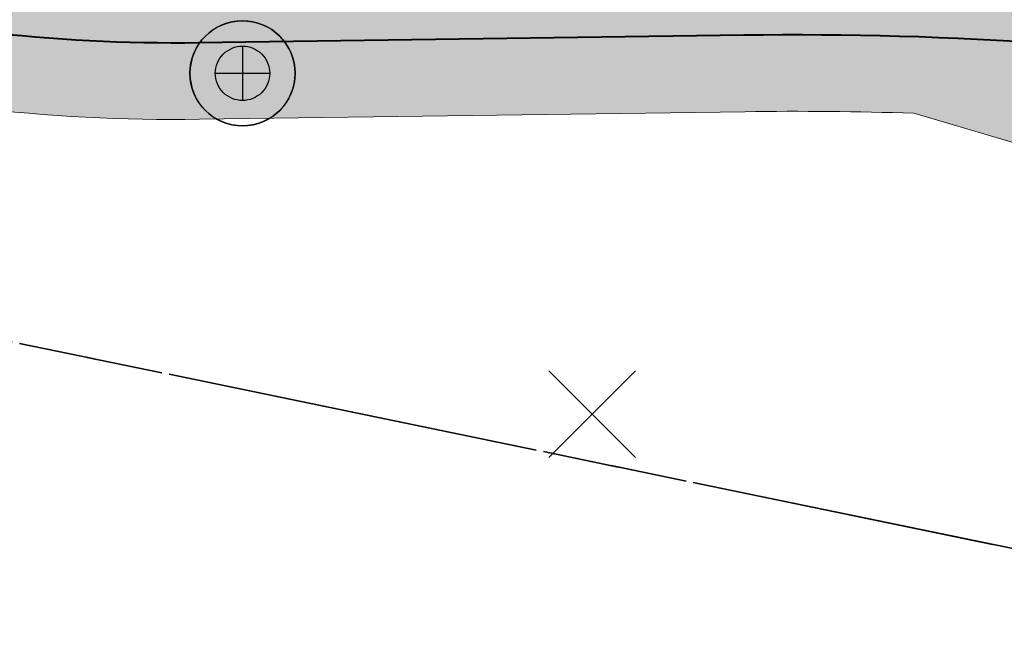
# Model space of a CAD drawing. Header units: metres. Extents: x 538891 to 1080079, y 6588829 to 13178720.
# Tile 503 of 656: x 539782 to 539795, y 6589321 to 6589329. Entities that reach past the tile are written whole.
import ezdxf

# ---------------------------------------------------------------- set-up
doc = ezdxf.new("R2010")
doc.units = ezdxf.units.M
doc.header["$LTSCALE"] = 0.4
doc.linetypes.add('KATASTRIPIIR', pattern=[17.5, 10, -2.5, 2.500000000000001, -2.500000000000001])
doc.layers.add('GEO', color=7, linetype='Continuous')
doc.layers.add('KOLDE PST', color=7, linetype='Continuous')

# ---------------------------------------------------------------- blocks, each defined once
blk = doc.blocks.new('#9_019061_PP_TL (2D)')
at = {"linetype": 'Continuous', "lineweight": 0, "true_color": 0xffdf7f}
h = blk.add_hatch(color=41, dxfattribs=at)
edge = h.paths.add_edge_path()
edge.add_line((540093.1978481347, 6589254.743324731), (540093.146, 6589254.465))
edge.add_line((540093.146, 6589254.465), (540094.3853489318, 6589252.136326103))
edge.add_line((540094.3853489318, 6589252.136326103), (540094.986, 6589252.456))
edge.add_line((540094.986, 6589252.456), (540103.6059195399, 6589257.074582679))
edge.add_arc((540150.834169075, 6589168.929855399), 100.0000025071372, 116.44621425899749, 118.18255976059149, ccw=False)
edge.add_arc((540095.9215872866, 6589279.326861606), 23.29999999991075, 296.4462142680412, 299.24814112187)
edge.add_line((540107.3058026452, 6589258.997335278), (540112.4282403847, 6589261.865819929))
edge.add_arc((540122.2000990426, 6589244.415582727), 20.00000000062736, 105.1498865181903, 119.2481410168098, ccw=False)
edge.add_arc((540113.5234440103, 6589276.461731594), 13.19999999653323, 285.1498865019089, 311.7372745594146)
edge.add_line((540122.3108945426, 6589266.611822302), (540125.4900468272, 6589269.448055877))
edge.add_arc((540132.1472063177, 6589261.986003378), 9.999999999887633, 119.87563034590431, 131.7372745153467, ccw=False)
edge.add_line((540127.1660165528, 6589270.657090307), (540132.8249590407, 6589273.907924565))
edge.add_line((540132.8249590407, 6589273.907924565), (540146.319758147, 6589281.701715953))
edge.add_arc((540147.3200050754, 6589279.969807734), 1.999999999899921, 28.428544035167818, 120.0081686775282, ccw=False)
edge.add_line((540149.0788281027, 6589280.921932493), (540157.6423817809, 6589285.608110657))
edge.add_line((540157.6423817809, 6589285.608110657), (540157.7559090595, 6589285.670560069))
edge.add_line((540157.7559090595, 6589285.670560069), (540156.315, 6589288.29))
edge.add_line((540156.315, 6589288.29), (540156.1928396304, 6589288.20295493))
edge.add_line((540156.1928396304, 6589288.20295493), (540155.2166624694, 6589289.572936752))
edge.add_arc((540152.0812130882, 6589287.338780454), 3.849999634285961, 35.47167339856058, 120.0081736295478)
edge.add_line((540150.1557376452, 6589290.672703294), (540146.7880922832, 6589288.727752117))
edge.add_arc((540143.9973105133, 6589287.55258505), 3.028115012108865, -59.781962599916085, 22.8354164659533, ccw=False)
edge.add_line((540145.5213365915, 6589284.935941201), (540131.2277688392, 6589276.680828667))
edge.add_line((540131.2277688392, 6589276.680828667), (540125.1700361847, 6589273.199508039))
edge.add_arc((540132.9624128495, 6589260.971070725), 14.500200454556, 122.5066748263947, 131.4711661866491)
edge.add_line((540123.359755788, 6589271.835912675), (540120.1806034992, 6589268.999679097))
edge.add_arc((540113.5234440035, 6589276.461731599), 10.00000000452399, 285.1532856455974, 311.7372745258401, ccw=False)
edge.add_arc((540122.2020001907, 6589244.416097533), 23.19999999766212, 105.1532856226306, 119.2515382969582)
edge.add_line((540110.8654439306, 6589264.657700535), (540105.5631319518, 6589261.689038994))
edge.add_arc((540097.3547711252, 6589276.347235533), 16.79999741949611, 259.4475243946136, 299.2481442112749, ccw=False)
edge.add_line((540094.2780870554, 6589259.831366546), (540081.8364144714, 6589262.146484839))
edge.add_line((540081.8364144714, 6589262.146484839), (540052.5990385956, 6589269.509689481))
edge.add_arc((540053.5759037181, 6589273.38857135), 3.999998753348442, 182.0300320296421, 255.8644724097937, ccw=False)
edge.add_line((540049.5784153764, 6589273.246878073), (540048.6421167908, 6589273.47981982))
edge.add_line((540048.6421167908, 6589273.47981982), (540045.8175890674, 6589274.18253414))
edge.add_line((540045.8175890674, 6589274.18253414), (540045.3008038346, 6589274.31110515))
edge.add_arc((540042.4250705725, 6589275.165598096), 2.999999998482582, 255.8644589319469, 343.4512541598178, ccw=False)
edge.add_line((540041.6924208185, 6589272.256435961), (540018.8726568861, 6589277.988506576))
edge.add_arc((539971.0356544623, 6589087.090992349), 196.7999993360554, 75.931946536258, 79.22948156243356)
edge.add_line((540007.8128223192, 6589280.424071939), (540002.0095884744, 6589281.522610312))
edge.add_line((540002.0095884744, 6589281.522610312), (539997.5083307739, 6589282.378870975))
edge.add_arc((540016.8261046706, 6589383.72755512), 103.1733113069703, 256.3749796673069, 259.2084670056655, ccw=False)
edge.add_line((539992.5219253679, 6589283.457723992), (539978.8204607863, 6589286.891173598))
edge.add_line((539978.8204607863, 6589286.891173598), (539967.7381795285, 6589289.668282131))
edge.add_arc((539845.423242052, 6588801.560409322), 503.1999994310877, 75.93194653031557, 78.32380173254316)
edge.add_line((539947.2611047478, 6589294.347674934), (539874.8046918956, 6589309.321288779))
edge.add_arc((539935.5188388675, 6589603.11337881), 299.9999996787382, 251.5059453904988, 258.32380175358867, ccw=False)
edge.add_line((539840.3569638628, 6589318.606406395), (539826.6230317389, 6589323.200131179))
edge.add_line((539826.6230317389, 6589323.200131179), (539808.2266117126, 6589329.353364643))
edge.add_arc((539791.8904898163, 6589280.513000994), 51.5000000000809, 71.50594538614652, 90.80280647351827)
edge.add_line((539791.16891519, 6589332.007945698), (539784.033388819, 6589331.907958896))
edge.add_arc((539783.7741823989, 6589350.406142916), 18.50000000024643, 240.81113341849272, 270.80280648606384, ccw=False)
edge.add_line((539774.7519168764, 6589334.255331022), (539767.5996946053, 6589338.250749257))
edge.add_arc((539742.4836581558, 6589293.290381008), 51.50000000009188, 60.81113342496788, 86.64022575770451)
edge.add_line((539745.501842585, 6589344.701863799), (539744.0544562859, 6589344.786834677))
edge.add_arc((539759.0023569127, 6589597.263033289), 252.9183081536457, 256.8586961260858, 266.6117478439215, ccw=False)
edge.add_arc((539764.853003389, 6589615.75906929), 272.2642298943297, 253.0709250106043, 256.5446531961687, ccw=False)
edge.add_line((539685.5730097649, 6589355.293153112), (539684.5532260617, 6589352.258749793))
edge.add_arc((539759.8512220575, 6589598.28517938), 257.2912595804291, 252.982927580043, 256.6528358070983)
edge.add_arc((539758.7736295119, 6589595.019502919), 253.8651996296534, 256.7193256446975, 266.6337127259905)
edge.add_line((539743.8669186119, 6589341.592334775), (539745.3143049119, 6589341.507363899))
edge.add_arc((539742.4836581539, 6589293.290381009), 48.30000000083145, 60.811133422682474, 86.64022575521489, ccw=False)
edge.add_line((539766.0390865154, 6589335.457095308), (539773.1913087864, 6589331.461677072))
edge.add_arc((539783.7741823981, 6589350.406142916), 21.7000000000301, 240.8111334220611, 270.8028064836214)
edge.add_line((539784.078224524, 6589328.708273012), (539791.2137508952, 6589328.808259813))
edge.add_arc((539791.8904898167, 6589280.513000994), 48.3000000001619, 71.50594538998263, 90.80280647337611, ccw=False)
edge.add_line((539807.2115517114, 6589326.318623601), (539825.6079717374, 6589320.165390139))
edge.add_line((539825.6079717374, 6589320.165390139), (539839.3419038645, 6589315.571665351))
edge.add_arc((539935.5188389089, 6589603.113378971), 303.199999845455, 251.5059453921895, 258.3238017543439)
edge.add_line((539874.1570743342, 6589306.18750648), (539946.6134871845, 6589291.213892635))
edge.add_arc((539798.6152191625, 6588593.75043412), 712.992821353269, 75.34255523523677, 78.01982117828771, ccw=False)
edge.add_line((539979.0305354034, 6589283.539588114), (539984.2978633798, 6589282.21964855))
edge.add_line((539984.2978633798, 6589282.21964855), (539986.2420131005, 6589281.732464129))
edge.add_line((539986.2420131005, 6589281.732464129), (539991.7600409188, 6589280.349701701))
edge.add_arc((540017.0775393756, 6589385.404899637), 108.0628073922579, 256.4505182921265, 259.195893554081)
edge.add_line((539996.8209807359, 6589279.257633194), (540001.3222383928, 6589278.401372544))
edge.add_line((540001.3222383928, 6589278.401372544), (540007.1755068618, 6589277.287870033))
edge.add_line((540007.1755068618, 6589277.287870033), (540012.1499633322, 6589276.272270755))
edge.add_arc((539969.6586743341, 6589080.838163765), 199.9999995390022, 75.93194654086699, 77.73365481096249, ccw=False)
edge.add_line((540018.2735142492, 6589274.839702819), (540029.9987836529, 6589271.901467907))
edge.add_line((540029.9987836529, 6589271.901467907), (540081.0935137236, 6589259.033659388))
edge.add_line((540081.0935137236, 6589259.033659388), (540086.8792785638, 6589257.955204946))
edge.add_line((540086.8792785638, 6589257.955204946), (540091.5981096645, 6589257.075741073))
edge.add_arc((540091.2316730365, 6589255.109596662), 1.999999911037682, -10.552474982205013, 79.44272560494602, ccw=False)
at = {"color": 41, "linetype": 'Continuous', "lineweight": 9, "true_color": 0xffdf7f, "flags": 128}
blk.add_lwpolyline([(539745.3143049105, 6589341.507363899, -0.1131802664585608), (539766.0390865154, 6589335.457095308), (539773.1913087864, 6589331.461677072, 0.1316155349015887), (539784.078224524, 6589328.708273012), (539791.2137508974, 6589328.808259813, -0.08439797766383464), (539807.2115517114, 6589326.318623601), (539825.6079717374, 6589320.165390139), (539839.3419038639, 6589315.571665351, 0.0297572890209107), (539874.1570743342, 6589306.18750648), (539946.6134871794, 6589291.213892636, -0.01168230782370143), (539979.0305354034, 6589283.539588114), (539984.2978633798, 6589282.21964855), (539986.2420131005, 6589281.732464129), (539991.7600409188, 6589280.349701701, 0.01197953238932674), (539996.8209807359, 6589279.257633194), (540001.3222383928, 6589278.401372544), (540007.1755068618, 6589277.287870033), (540012.149963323, 6589276.272270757, -0.007861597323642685), (540018.2735142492, 6589274.839702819), (540029.9987836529, 6589271.901467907)], format="xyb", dxfattribs=at)
at = {"color": 5, "linetype": 'Continuous', "lineweight": 40, "true_color": 0x0000ff, "flags": 128}
blk.add_lwpolyline([(539826.0879131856, 6589320.004859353), (539807.2115517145, 6589326.3186236, 0.08439797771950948), (539791.2137508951, 6589328.808259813), (539784.0782245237, 6589328.708273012, -0.1316155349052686), (539773.1913087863, 6589331.461677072), (539769.8785942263, 6589333.312245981)], format="xyb", dxfattribs=at)
blk = doc.blocks.new('KOLDE PST TL')
at = {"color": 7}
blk.add_blockref('#9_019061_PP_TL (2D)', (0, 0), dxfattribs=at)
blk = doc.blocks.new('#13_KOLDE TAIM (2D)')
at = {"linetype": 'Continuous', "lineweight": 0, "true_color": 0xc4f877}
h = blk.add_hatch(color=71, dxfattribs=at)
edge = h.paths.add_edge_path()
edge.add_line((539768.1010716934, 6589330.296130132), (539768.9573943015, 6589329.817765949))
edge.add_line((539768.9573943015, 6589329.817765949), (539770.1766193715, 6589332.000308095))
edge.add_line((539770.1766193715, 6589332.000308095), (539772.7036187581, 6589330.588660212))
edge.add_arc((539783.7741823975, 6589350.406142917), 22.70000000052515, 240.8111334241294, 270.802806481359)
edge.add_line((539784.0922356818, 6589327.708371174), (539791.2277620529, 6589327.808357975))
edge.add_arc((539791.8904897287, 6589280.512993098), 47.30000789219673, 88.12774133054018, 90.8028062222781, ccw=False)
edge.add_line((539793.4358407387, 6589327.787749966), (539820.0705718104, 6589319.912857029))
edge.add_line((539820.0705718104, 6589319.912857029), (539819.8804949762, 6589318.934082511))
edge.add_line((539819.8804949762, 6589318.934082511), (539821.995, 6589318.591))
edge.add_line((539821.995, 6589318.591), (539822.313, 6589318.294))
edge.add_line((539822.313, 6589318.294), (539822.399, 6589317.822))
edge.add_line((539822.399, 6589317.822), (539822.369, 6589317.046))
edge.add_line((539822.369, 6589317.046), (539822.2360687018, 6589316.629612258))
edge.add_line((539822.2360687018, 6589316.629612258), (539824.6651698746, 6589316.091923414))
edge.add_line((539824.6651698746, 6589316.091923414), (539824.917, 6589316.349))
edge.add_line((539824.917, 6589316.349), (539825.279, 6589317.025))
edge.add_line((539825.279, 6589317.025), (539825.745, 6589318.53))
edge.add_line((539825.745, 6589318.53), (539825.9672932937, 6589320.045204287))
edge.add_line((539825.9672932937, 6589320.045204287), (539807.2115517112, 6589326.3186236))
edge.add_arc((539791.8904898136, 6589280.513000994), 48.30000000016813, 71.50594538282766, 90.80280647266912)
edge.add_line((539791.2137508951, 6589328.808259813), (539784.0782245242, 6589328.708273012))
edge.add_arc((539783.7741823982, 6589350.406142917), 21.70000000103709, 240.8111334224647, 270.8028064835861, ccw=False)
edge.add_line((539773.1913087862, 6589331.461677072), (539769.8785942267, 6589333.312245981))
edge.add_line((539769.8785942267, 6589333.312245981), (539768.6106001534, 6589331.042402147))
edge.add_line((539768.6106001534, 6589331.042402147), (539768.5249678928, 6589331.090238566))
edge.add_line((539768.5249678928, 6589331.090238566), (539768.1010716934, 6589330.296130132))
at = {"color": 71, "linetype": 'Continuous', "lineweight": 5, "true_color": 0xc4f877, "flags": 128}
blk.add_lwpolyline([(539807.2115517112, 6589326.3186236, 0.08439797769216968), (539791.2137508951, 6589328.808259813), (539784.0782245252, 6589328.708273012, -0.1316155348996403), (539773.1913087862, 6589331.461677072), (539769.8785942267, 6589333.312245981), (539768.6106001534, 6589331.042402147), (539768.5249678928, 6589331.090238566), (539768.1010716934, 6589330.296130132), (539768.9573943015, 6589329.817765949), (539770.1766193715, 6589332.000308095), (539772.7036187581, 6589330.588660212, 0.1316155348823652), (539784.0922356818, 6589327.708371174), (539791.2277620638, 6589327.808357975, -0.01167270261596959), (539793.4358407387, 6589327.787749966), (539820.0705718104, 6589319.912857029)], format="xyb", dxfattribs=at)
blk = doc.blocks.new('Kolde pst Taim')
at = {"color": 13, "true_color": 0xff4646}
blk.add_blockref('#13_KOLDE TAIM (2D)', (0, 0), dxfattribs=at)
blk = doc.blocks.new('#15_019061_PP_ELV-4-01_v01_Puhas$0$A$C2D7D09D12')
at = {"color": 1, "linetype": 'Continuous', "lineweight": 25, "true_color": 0xff0000}
for p, q in [((0.0353555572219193, 0.03535634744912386), (1.170666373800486, 1.170667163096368)), ((0.03535555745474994, 1.170667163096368), (1.170666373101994, 0.03535634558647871))]:
    blk.add_line(p, q, dxfattribs=at)
blk = doc.blocks.new('#15_Kolde pst ELV-3 (2D)')
at = {"color": 1, "linetype": 'Continuous', "lineweight": 25, "true_color": 0xff0000}
for p, q in [((539784.6555464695, 6589328.666185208), (539784.6555464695, 6589327.954344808)), ((539784.2996262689, 6589328.310265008), (539785.0114666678, 6589328.310265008))]:
    blk.add_line(p, q, dxfattribs=at)
at = {"color": 1, "linetype": 'Continuous', "lineweight": 25, "true_color": 0xff0000, "flags": 128}
for points in [[(539785.3432738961, 6589328.310265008), (539785.3399623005, 6589328.242855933), (539785.3300594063, 6589328.176096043), (539785.3136605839, 6589328.110628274), (539785.2909237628, 6589328.047083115), (539785.2620679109, 6589327.986072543), (539785.2273709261, 6589327.928184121), (539785.187166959, 6589327.873975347), (539785.1418431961, 6589327.82396828), (539785.0918361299, 6589327.778644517), (539785.0376273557, 6589327.73844055), (539784.9797389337, 6589327.703743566), (539784.9187283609, 6589327.674887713), (539784.8551832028, 6589327.652150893), (539784.7897154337, 6589327.63575207), (539784.7229555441, 6589327.625849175), (539784.6555464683, 6589327.62253758), (539784.5881373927, 6589327.625849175), (539784.521377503, 6589327.63575207), (539784.455909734, 6589327.652150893), (539784.3923645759, 6589327.674887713), (539784.331354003, 6589327.703743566), (539784.273465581, 6589327.73844055), (539784.2192568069, 6589327.778644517), (539784.1692497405, 6589327.82396828), (539784.1239259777, 6589327.873975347), (539784.0837220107, 6589327.928184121), (539784.0490250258, 6589327.986072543), (539784.020169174, 6589328.047083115), (539783.9974323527, 6589328.110628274), (539783.9810335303, 6589328.176096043), (539783.9711306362, 6589328.242855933), (539783.9678190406, 6589328.310265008), (539783.9711306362, 6589328.377674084), (539783.9810335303, 6589328.444433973), (539783.9974323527, 6589328.509901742), (539784.020169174, 6589328.573446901), (539784.0490250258, 6589328.634457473), (539784.0837220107, 6589328.692345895), (539784.1239259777, 6589328.746554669), (539784.1692497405, 6589328.796561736), (539784.2192568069, 6589328.841885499), (539784.273465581, 6589328.882089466), (539784.331354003, 6589328.91678645), (539784.3923645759, 6589328.945642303), (539784.455909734, 6589328.968379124), (539784.521377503, 6589328.984777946), (539784.5881373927, 6589328.994680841), (539784.6555464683, 6589328.997992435), (539784.7229555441, 6589328.994680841), (539784.7897154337, 6589328.984777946), (539784.8551832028, 6589328.968379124), (539784.9187283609, 6589328.945642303), (539784.9797389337, 6589328.91678645), (539785.0376273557, 6589328.882089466), (539785.0918361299, 6589328.841885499), (539785.1418431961, 6589328.796561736), (539785.187166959, 6589328.746554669), (539785.2273709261, 6589328.692345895), (539785.2620679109, 6589328.634457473), (539785.2909237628, 6589328.573446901), (539785.3136605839, 6589328.509901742), (539785.3300594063, 6589328.444433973), (539785.3399623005, 6589328.377674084)], [(539785.0114666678, 6589328.310265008), (539785.0097528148, 6589328.275378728), (539785.0046277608, 6589328.240828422), (539784.9961408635, 6589328.206946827), (539784.9843738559, 6589328.174060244), (539784.9694400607, 6589328.142485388), (539784.9514832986, 6589328.112526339), (539784.9306765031, 6589328.084471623), (539784.907220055, 6589328.058591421), (539784.8813398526, 6589328.035134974), (539784.8532851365, 6589328.014328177), (539784.823326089, 6589327.996371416), (539784.7917512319, 6589327.98143762), (539784.7588646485, 6589327.969670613), (539784.7249830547, 6589327.961183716), (539784.6904327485, 6589327.956058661), (539784.6555464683, 6589327.954344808), (539784.6206601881, 6589327.956058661), (539784.5861098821, 6589327.961183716), (539784.5522282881, 6589327.969670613), (539784.5193417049, 6589327.98143762), (539784.4877668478, 6589327.996371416), (539784.4578078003, 6589328.014328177), (539784.4297530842, 6589328.035134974), (539784.4038728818, 6589328.058591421), (539784.3804164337, 6589328.084471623), (539784.3596096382, 6589328.112526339), (539784.3416528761, 6589328.142485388), (539784.3267190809, 6589328.174060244), (539784.3149520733, 6589328.206946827), (539784.3064651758, 6589328.240828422), (539784.301340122, 6589328.275378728), (539784.299626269, 6589328.310265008), (539784.301340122, 6589328.345151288), (539784.3064651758, 6589328.379701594), (539784.3149520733, 6589328.413583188), (539784.3267190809, 6589328.446469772), (539784.3416528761, 6589328.478044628), (539784.3596096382, 6589328.508003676), (539784.3804164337, 6589328.536058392), (539784.4038728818, 6589328.561938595), (539784.4297530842, 6589328.585395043), (539784.4578078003, 6589328.606201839), (539784.4877668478, 6589328.624158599), (539784.5193417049, 6589328.639092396), (539784.5522282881, 6589328.650859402), (539784.5861098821, 6589328.6593463), (539784.6206601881, 6589328.664471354), (539784.6555464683, 6589328.666185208), (539784.6904327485, 6589328.664471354), (539784.7249830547, 6589328.6593463), (539784.7588646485, 6589328.650859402), (539784.7917512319, 6589328.639092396), (539784.823326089, 6589328.624158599), (539784.8532851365, 6589328.606201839), (539784.8813398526, 6589328.585395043), (539784.907220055, 6589328.561938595), (539784.9306765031, 6589328.536058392), (539784.9514832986, 6589328.508003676), (539784.9694400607, 6589328.478044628), (539784.9843738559, 6589328.446469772), (539784.9961408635, 6589328.413583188), (539785.0046277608, 6589328.379701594), (539785.0097528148, 6589328.345151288)], [(539785.0114666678, 6589328.310265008), (539785.0097528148, 6589328.275378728), (539785.0046277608, 6589328.240828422), (539784.9961408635, 6589328.206946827), (539784.9843738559, 6589328.174060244), (539784.9694400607, 6589328.142485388), (539784.9514832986, 6589328.112526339), (539784.9306765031, 6589328.084471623), (539784.907220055, 6589328.058591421), (539784.8813398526, 6589328.035134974), (539784.8532851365, 6589328.014328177), (539784.823326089, 6589327.996371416), (539784.7917512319, 6589327.98143762), (539784.7588646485, 6589327.969670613), (539784.7249830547, 6589327.961183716), (539784.6904327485, 6589327.956058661), (539784.6555464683, 6589327.954344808), (539784.6206601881, 6589327.956058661), (539784.5861098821, 6589327.961183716), (539784.5522282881, 6589327.969670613), (539784.5193417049, 6589327.98143762), (539784.4877668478, 6589327.996371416), (539784.4578078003, 6589328.014328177), (539784.4297530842, 6589328.035134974), (539784.4038728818, 6589328.058591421), (539784.3804164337, 6589328.084471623), (539784.3596096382, 6589328.112526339), (539784.3416528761, 6589328.142485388), (539784.3267190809, 6589328.174060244), (539784.3149520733, 6589328.206946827), (539784.3064651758, 6589328.240828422), (539784.301340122, 6589328.275378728), (539784.299626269, 6589328.310265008), (539784.301340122, 6589328.345151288), (539784.3064651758, 6589328.379701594), (539784.3149520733, 6589328.413583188), (539784.3267190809, 6589328.446469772), (539784.3416528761, 6589328.478044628), (539784.3596096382, 6589328.508003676), (539784.3804164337, 6589328.536058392), (539784.4038728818, 6589328.561938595), (539784.4297530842, 6589328.585395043), (539784.4578078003, 6589328.606201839), (539784.4877668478, 6589328.624158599), (539784.5193417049, 6589328.639092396), (539784.5522282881, 6589328.650859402), (539784.5861098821, 6589328.6593463), (539784.6206601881, 6589328.664471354), (539784.6555464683, 6589328.666185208), (539784.6904327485, 6589328.664471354), (539784.7249830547, 6589328.6593463), (539784.7588646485, 6589328.650859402), (539784.7917512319, 6589328.639092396), (539784.823326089, 6589328.624158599), (539784.8532851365, 6589328.606201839), (539784.8813398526, 6589328.585395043), (539784.907220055, 6589328.561938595), (539784.9306765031, 6589328.536058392), (539784.9514832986, 6589328.508003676), (539784.9694400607, 6589328.478044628), (539784.9843738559, 6589328.446469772), (539784.9961408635, 6589328.413583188), (539785.0046277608, 6589328.379701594), (539785.0097528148, 6589328.345151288)]]:
    blk.add_lwpolyline(points, close=True, dxfattribs=at)
blk.add_lwpolyline([(539785.343273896, 6589328.310265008, 0.4142135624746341), (539784.6555464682, 6589328.997992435, 0.4142135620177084), (539783.9678190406, 6589328.310265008, 0.414213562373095), (539784.6555464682, 6589327.62253758, 0.4142135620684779), (539785.343273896, 6589328.310265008)], format="xyb", close=True, dxfattribs=at)
at = {"color": 7}
blk.add_blockref('#15_019061_PP_ELV-4-01_v01_Puhas$0$A$C2D7D09D12', (539788.6277251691, 6589323.244071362), dxfattribs=at)
blk = doc.blocks.new('Kolde pst EL')
at = {"color": 13, "true_color": 0xff4646}
blk.add_blockref('#15_Kolde pst ELV-3 (2D)', (0, 0), dxfattribs=at)
blk = doc.blocks.new('#16_Kolde TL (2D)')
at = {"color": 7, "linetype": 'Continuous', "lineweight": 40, "flags": 128}
blk.add_lwpolyline([(539826.2848149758, 6589321.204346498), (539807.5921992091, 6589327.456651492, 0.08439797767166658), (539791.1969375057, 6589330.00814202), (539784.0614111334, 6589329.908155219, -0.1316155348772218), (539773.77653682, 6589332.509297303), (539770.4638222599, 6589334.359866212)], format="xyb", dxfattribs=at)
blk = doc.blocks.new('Kolde pst märgistus')
at = {"color": 13, "true_color": 0xff4646}
blk.add_blockref('#16_Kolde TL (2D)', (0, 0), dxfattribs=at)

msp = doc.modelspace()

# ---------------------------------------------------------------- linework, layer by layer
at = {"layer": 'GEO', "color": 35, "linetype": 'KATASTRIPIIR', "lineweight": 35, "true_color": 0xb1703a, "flags": 128}
for points in [[(539443.0099999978, 6589409.309999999), (539452.710000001, 6589448.010000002), (539474.0900000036, 6589442.699999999), (539521.3500000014, 6589512.66), (539531.9200000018, 6589505.270000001), (539524.299999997, 6589495.390000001), (539522.0799999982, 6589499.600000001), (539481.5600000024, 6589440.850000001), (539563.8599999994, 6589420.43), (539625.5200000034, 6589405.129999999), (539608.8100000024, 6589440.289999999), (539609.75, 6589442.989999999), (539608, 6589446.670000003), (539559.549999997, 6589546.11), (539564.460000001, 6589553.36), (539630.5300000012, 6589415.870000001), (539746.5799999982, 6589386.48), (539806.6799999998, 6589371.25), (539851.4099999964, 6589359.920000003), (539871.950000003, 6589354.719999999), (539867.1799999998, 6589363.579999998), (539926.1199999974, 6589348.66), (539949.0900000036, 6589342.84), (539954.9799999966, 6589344.129999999), (539958.1899999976, 6589351.420000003), (539955.1799999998, 6589364.57), (539908.7299999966, 6589450.440000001), (539900.6099999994, 6589446.07), (539894.1499999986, 6589442.579999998), (539889.1400000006, 6589451.770000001), (539891.0200000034, 6589452.73), (539900.1300000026, 6589457.61), (539896.1199999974, 6589465.270000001), (539900.4799999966, 6589467.329999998), (539893.450000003, 6589480.289999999), (539898.6400000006, 6589483.309999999), (539888.1099999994, 6589505.36), (539888.2700000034, 6589511.949999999), (539890.6799999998, 6589517.36), (539894.8500000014, 6589504.16), (539935.4099999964, 6589429.129999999), (539960.789999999, 6589380.36), (539989.710000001, 6589324.879999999), (539996.789999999, 6589323.09), (540010.3599999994, 6589318.34), (540064.3299999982, 6589299.460000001), (540078.6099999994, 6589294.780000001), (540116.4299999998, 6589314.559999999), (540134.4099999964, 6589272.73), (540099.4399999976, 6589253.16), (539963.8400000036, 6589287.140000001), (539909.5200000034, 6589298.370000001), (539763.1300000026, 6589328.620000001), (539689.4900000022, 6589347.260000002), (539661.8599999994, 6589354.25), (539600.039999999, 6589369.91), (539443.0099999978, 6589409.309999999)], [(539763.1300000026, 6589328.620000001), (539909.5200000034, 6589298.370000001), (539808.6899999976, 6589244.050000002), (539803.950000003, 6589252.850000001), (539763.1300000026, 6589328.620000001)]]:
    msp.add_lwpolyline(points, dxfattribs=at)

# ---------------------------------------------------------------- block references
at = {"layer": 'KOLDE PST', "color": 7}
for name in ['KOLDE PST TL', 'Kolde pst märgistus', 'Kolde pst Taim', 'Kolde pst EL']:
    msp.add_blockref(name, (0, 0), dxfattribs=at)

doc.saveas('drawing.dxf')
